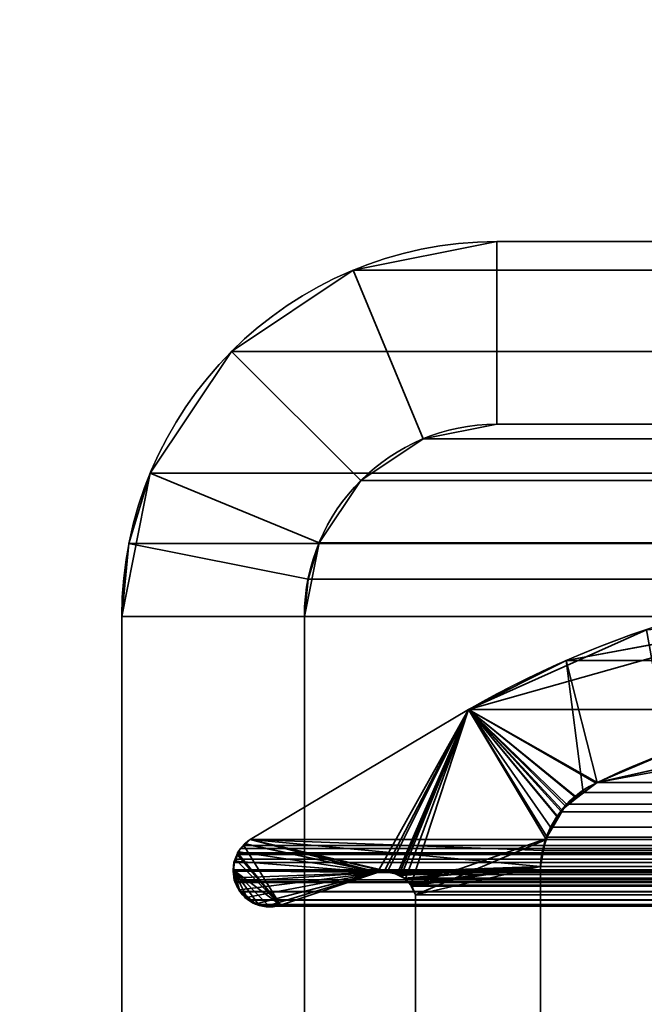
# Model space of a CAD drawing. Header units: millimetres. Extents: x -587 to 3688, y -115 to 120.
# Tile 377 of 656: x 1010.16 to 1015.29, y 10.73 to 18.82. Entities that reach past the tile are written whole.
import ezdxf

# ---------------------------------------------------------------- set-up
doc = ezdxf.new("R2010")
doc.units = ezdxf.units.MM
doc.layers.add('152', color=7, linetype='Continuous', true_color=0xffffff)

# ---------------------------------------------------------------- blocks, each defined once
blk = doc.blocks.new('UG_SURFACE_002')
at = {"layer": '152', "color": 252, "linetype": 'Continuous', "lineweight": 35}
for points in [[(2162.4999, -40, 2198), (2162.4999, 110, 2198), (837.5, 110, 2198), (837.5, -40, 2198)], [(987.5, -40, 2048.0001), (987.5, 110, 2048.0001), (2012.5, 110, 2048.0001), (2012.5, -40, 2048.0001)]]:
    blk.add_3dface(points, dxfattribs=at)
blk = doc.blocks.new('UG_SURFACE_050')
at = {"layer": '152', "color": 252, "linetype": 'Continuous', "lineweight": 35}
for points in [[(1014.08, 17, 2019.4199), (1014.08, 17, -7), (1012.9013, 16.7655, -7), (1012.9013, 16.7655, 2020.5986)], [(1014.08, 17, 2019.4199), (1012.9013, 16.7655, 2020.5986), (1013.4754, 15.3797, 2020.0245), (1014.08, 15.5, 2019.4199)], [(1014.08, 15.5, -7), (1013.4754, 15.3797, -7), (1012.9013, 16.7655, -7), (1014.08, 17, -7)], [(1014.08, 17, 2019.4199), (1022.3198, 17, 2011.1802), (1022.3198, 17, -7), (1014.08, 17, -7)], [(1014.08, 15.5, 2019.4199), (1022.3198, 15.5, 2011.1802), (1022.3198, 17, 2011.1802), (1014.08, 17, 2019.4199)], [(1014.08, 17, -7), (1022.3198, 17, -7), (1022.3198, 15.5, -7), (1014.08, 15.5, -7)], [(1012.9013, 16.7655, 2020.5986), (1012.9013, 16.7655, -7), (1011.9021, 16.0979, -7), (1011.9021, 16.0979, 2021.5979)], [(1012.9013, 16.7655, 2020.5986), (1011.9021, 16.0979, 2021.5979), (1012.9628, 15.0372, 2020.5371), (1013.4754, 15.3797, 2020.0245)], [(1011.9021, 16.0979, -7), (1012.9013, 16.7655, -7), (1013.4754, 15.3797, -7), (1012.9628, 15.0372, -7)], [(1011.9021, 16.0979, 2021.5979), (1011.9021, 16.0979, -7), (1011.2344, 15.0987, -7), (1011.2344, 15.0987, 2022.2654)], [(1012.6203, 14.5246, 2020.8797), (1012.9628, 15.0372, 2020.5371), (1011.9021, 16.0979, 2021.5979), (1011.2344, 15.0987, 2022.2654)], [(1012.9628, 15.0372, -7), (1012.6203, 14.5246, -7), (1011.2344, 15.0987, -7), (1011.9021, 16.0979, -7)], [(1013.4754, 15.3797, 2020.0245), (1013.4754, 15.3797, -7), (1014.08, 15.5, -7), (1014.08, 15.5, 2019.4199)], [(1014.08, 15.5, 2019.4199), (1014.08, 15.5, -7), (1022.3198, 15.5, -7), (1022.3198, 15.5, 2011.1802)], [(1012.9628, 15.0372, 2020.5371), (1012.9628, 15.0372, -7), (1013.4754, 15.3797, -7), (1013.4754, 15.3797, 2020.0245)], [(1011, 13.92, -7), (1011.0592, 14.5209, 2022.4409), (1011.2344, 15.0987, 2022.2654)], [(1011.2344, 15.0987, 2022.2654), (1011.2344, 15.0987, -7), (1011, 13.92, -7)], [(1011, 13.92, -7), (1011.2344, 15.0987, -7), (1012.6203, 14.5246, -7), (1012.5, 13.92, -7)], [(1012.5303, 14.2282, 2020.9696), (1012.6203, 14.5246, 2020.8797), (1011.2344, 15.0987, 2022.2654), (1011.0592, 14.5209, 2022.4409)], [(1012.6203, 14.5246, 2020.8797), (1012.6203, 14.5246, -7), (1012.9628, 15.0372, -7), (1012.9628, 15.0372, 2020.5371)], [(1011, 13.92, -7), (1011, 13.92, 2022.5), (1011.0592, 14.5209, 2022.4409)], [(1012.5, 13.92, 2020.9999), (1012.5303, 14.2282, 2020.9696), (1011.0592, 14.5209, 2022.4409), (1011, 13.92, 2022.5)], [(1012.5, 13.92, -7), (1012.6203, 14.5246, -7), (1012.6203, 14.5246, 2020.8797)], [(1012.6203, 14.5246, 2020.8797), (1012.5303, 14.2282, 2020.9696), (1012.5, 13.92, -7)], [(1012.5303, 14.2282, 2020.9696), (1012.5, 13.92, 2020.9999), (1012.5, 13.92, -7)], [(1011, -46.92, 2022.5), (1011, 13.92, 2022.5), (1011, 13.92, -7), (1011, -46.92, -7)], [(1011, 13.92, 2022.5), (1011, -46.92, 2022.5), (1012.5, -46.92, 2020.9999), (1012.5, 13.92, 2020.9999)], [(1012.5, 13.92, -7), (1012.5, -46.92, -7), (1011, -46.92, -7), (1011, 13.92, -7)], [(1012.5, -46.92, 2020.9999), (1012.5, -46.92, -7), (1012.5, 13.92, -7), (1012.5, 13.92, 2020.9999)]]:
    blk.add_3dface(points, dxfattribs=at)
blk = doc.blocks.new('UG_SURFACE_051')
at = {"layer": '152', "color": 252, "linetype": 'Continuous', "lineweight": 35}
for points in [[(1014.08, 17, 2019.4199), (1014.08, 17, -7), (1012.9013, 16.7655, -7), (1012.9013, 16.7655, 2020.5986)], [(1014.08, 17, 2019.4199), (1012.9013, 16.7655, 2020.5986), (1013.4754, 15.3797, 2020.0245), (1014.08, 15.5, 2019.4199)], [(1014.08, 15.5, -7), (1013.4754, 15.3797, -7), (1012.9013, 16.7655, -7), (1014.08, 17, -7)], [(1014.08, 17, 2019.4199), (1022.3198, 17, 2011.1802), (1022.3198, 17, -7), (1014.08, 17, -7)], [(1014.08, 15.5, 2019.4199), (1022.3198, 15.5, 2011.1802), (1022.3198, 17, 2011.1802), (1014.08, 17, 2019.4199)], [(1014.08, 17, -7), (1022.3198, 17, -7), (1022.3198, 15.5, -7), (1014.08, 15.5, -7)], [(1012.9013, 16.7655, 2020.5986), (1012.9013, 16.7655, -7), (1011.9021, 16.0979, -7), (1011.9021, 16.0979, 2021.5979)], [(1012.9013, 16.7655, 2020.5986), (1011.9021, 16.0979, 2021.5979), (1012.9628, 15.0372, 2020.5371), (1013.4754, 15.3797, 2020.0245)], [(1011.9021, 16.0979, -7), (1012.9013, 16.7655, -7), (1013.4754, 15.3797, -7), (1012.9628, 15.0372, -7)], [(1011.9021, 16.0979, 2021.5979), (1011.9021, 16.0979, -7), (1011.2344, 15.0987, -7), (1011.2344, 15.0987, 2022.2654)], [(1012.6203, 14.5246, 2020.8797), (1012.9628, 15.0372, 2020.5371), (1011.9021, 16.0979, 2021.5979), (1011.2344, 15.0987, 2022.2654)], [(1012.9628, 15.0372, -7), (1012.6203, 14.5246, -7), (1011.2344, 15.0987, -7), (1011.9021, 16.0979, -7)], [(1013.4754, 15.3797, 2020.0245), (1013.4754, 15.3797, -7), (1014.08, 15.5, -7), (1014.08, 15.5, 2019.4199)], [(1014.08, 15.5, 2019.4199), (1014.08, 15.5, -7), (1022.3198, 15.5, -7), (1022.3198, 15.5, 2011.1802)], [(1012.9628, 15.0372, 2020.5371), (1012.9628, 15.0372, -7), (1013.4754, 15.3797, -7), (1013.4754, 15.3797, 2020.0245)], [(1011, 13.92, -7), (1011.0592, 14.5209, 2022.4409), (1011.2344, 15.0987, 2022.2654)], [(1011.2344, 15.0987, 2022.2654), (1011.2344, 15.0987, -7), (1011, 13.92, -7)], [(1011, 13.92, -7), (1011.2344, 15.0987, -7), (1012.6203, 14.5246, -7), (1012.5, 13.92, -7)], [(1012.5303, 14.2282, 2020.9696), (1012.6203, 14.5246, 2020.8797), (1011.2344, 15.0987, 2022.2654), (1011.0592, 14.5209, 2022.4409)], [(1012.6203, 14.5246, 2020.8797), (1012.6203, 14.5246, -7), (1012.9628, 15.0372, -7), (1012.9628, 15.0372, 2020.5371)], [(1011, 13.92, -7), (1011, 13.92, 2022.5), (1011.0592, 14.5209, 2022.4409)], [(1012.5, 13.92, 2020.9999), (1012.5303, 14.2282, 2020.9696), (1011.0592, 14.5209, 2022.4409), (1011, 13.92, 2022.5)], [(1012.5, 13.92, -7), (1012.6203, 14.5246, -7), (1012.6203, 14.5246, 2020.8797)], [(1012.6203, 14.5246, 2020.8797), (1012.5303, 14.2282, 2020.9696), (1012.5, 13.92, -7)], [(1012.5303, 14.2282, 2020.9696), (1012.5, 13.92, 2020.9999), (1012.5, 13.92, -7)], [(1011, -46.92, 2022.5), (1011, 13.92, 2022.5), (1011, 13.92, -7), (1011, -46.92, -7)], [(1011, 13.92, 2022.5), (1011, -46.92, 2022.5), (1012.5, -46.92, 2020.9999), (1012.5, 13.92, 2020.9999)], [(1012.5, 13.92, -7), (1012.5, -46.92, -7), (1011, -46.92, -7), (1011, 13.92, -7)], [(1012.5, -46.92, 2020.9999), (1012.5, -46.92, -7), (1012.5, 13.92, -7), (1012.5, 13.92, 2020.9999)]]:
    blk.add_3dface(points, dxfattribs=at)
blk = doc.blocks.new('UG_SURFACE_054')
at = {"layer": '152', "color": 252, "linetype": 'Continuous', "lineweight": 35}
for points in [[(1985.92, 17, 2019.4199), (1014.08, 17, 2019.4199), (1012.9013, 16.7655, 2020.5986), (1987.0987, 16.7655, 2020.5986)], [(1014.08, 15.5, 2019.4199), (1013.4754, 15.3797, 2020.0245), (1012.9013, 16.7655, 2020.5986), (1014.08, 17, 2019.4199)], [(1014.08, 17, 2019.4199), (1985.92, 17, 2019.4199), (1977.6802, 17, 2011.1802), (1022.3198, 17, 2011.1802)], [(1014.08, 17, 2019.4199), (1022.3198, 17, 2011.1802), (1022.3198, 15.5, 2011.1802), (1014.08, 15.5, 2019.4199)], [(1987.0987, 16.7655, 2020.5986), (1012.9013, 16.7655, 2020.5986), (1011.9021, 16.0979, 2021.5979), (1988.0979, 16.0979, 2021.5979)], [(1013.4754, 15.3797, 2020.0245), (1012.9628, 15.0372, 2020.5371), (1011.9021, 16.0979, 2021.5979), (1012.9013, 16.7655, 2020.5986)], [(1988.0979, 16.0979, 2021.5979), (1011.9021, 16.0979, 2021.5979), (1011.2344, 15.0987, 2022.2654), (1988.7656, 15.0987, 2022.2654)], [(1011.2344, 15.0987, 2022.2654), (1011.9021, 16.0979, 2021.5979), (1012.9628, 15.0372, 2020.5371), (1012.6203, 14.5246, 2020.8797)], [(1986.5246, 15.3797, 2020.0245), (1013.4754, 15.3797, 2020.0245), (1014.08, 15.5, 2019.4199), (1985.92, 15.5, 2019.4199)], [(1014.08, 15.5, 2019.4199), (1022.3198, 15.5, 2011.1802), (1977.6802, 15.5, 2011.1802), (1985.92, 15.5, 2019.4199)], [(1987.0372, 15.0372, 2020.5371), (1012.9628, 15.0372, 2020.5371), (1013.4754, 15.3797, 2020.0245), (1986.5246, 15.3797, 2020.0245)], [(1988.9408, 14.5209, 2022.4409), (1988.7656, 15.0987, 2022.2654), (1011.2344, 15.0987, 2022.2654), (1011.0592, 14.5209, 2022.4409)], [(1011.0592, 14.5209, 2022.4409), (1011.2344, 15.0987, 2022.2654), (1012.6203, 14.5246, 2020.8797), (1012.5303, 14.2282, 2020.9696)], [(1987.3797, 14.5246, 2020.8797), (1012.6203, 14.5246, 2020.8797), (1012.9628, 15.0372, 2020.5371), (1987.0372, 15.0372, 2020.5371)], [(1011.0592, 14.5209, 2022.4409), (1011, 13.92, 2022.5), (1989, 13.92, 2022.5)], [(1011, 13.92, 2022.5), (1011.0592, 14.5209, 2022.4409), (1012.5303, 14.2282, 2020.9696), (1012.5, 13.92, 2020.9999)], [(1011.0592, 14.5209, 2022.4409), (1989, 13.92, 2022.5), (1988.9408, 14.5209, 2022.4409)], [(1012.5303, 14.2282, 2020.9696), (1012.6203, 14.5246, 2020.8797), (1987.3797, 14.5246, 2020.8797), (1987.4697, 14.2282, 2020.9696)], [(1987.4697, 14.2282, 2020.9696), (1012.5, 13.92, 2020.9999), (1012.5303, 14.2282, 2020.9696)], [(1987.4697, 14.2282, 2020.9696), (1987.5, 13.92, 2020.9999), (1012.5, 13.92, 2020.9999)], [(1011, -46.92, 2022.5), (1989, -46.92, 2022.5), (1989, 13.92, 2022.5), (1011, 13.92, 2022.5)], [(1012.5, 13.92, 2020.9999), (1012.5, -46.92, 2020.9999), (1011, -46.92, 2022.5), (1011, 13.92, 2022.5)], [(1012.5, -46.92, 2020.9999), (1012.5, 13.92, 2020.9999), (1987.5, 13.92, 2020.9999), (1987.5, -46.92, 2020.9999)]]:
    blk.add_3dface(points, dxfattribs=at)
blk = doc.blocks.new('UG_SURFACE_056')
at = {"layer": '152', "color": 7, "linetype": 'Continuous', "lineweight": 35}
for points in [[(1013.8481, 13.1555, -7), (1013.8481, 13.1555, 2019.6519), (1016.4779, 13.897, 2017.0221)], [(1016.4779, 13.897, 2017.0221), (1015.3087, 13.8116, -7), (1013.8481, 13.1555, -7)], [(1016.4779, 13.897, 2017.0221), (1013.8481, 13.1555, 2019.6519), (1014.905, 12.5565, 2018.595), (1017.2384, 12.9862, 2016.2616)], [(1013.8481, 13.1555, -7), (1015.3087, 13.8116, -7), (1015.4905, 12.8066, -7), (1014.905, 12.5565, -7)], [(1013.1004, 11.8171, 2020.3996), (1013.8481, 13.1555, 2019.6519), (1012.0555, 12.0875, 2021.4446), (1012.0168, 12.0506, 2021.4832)], [(1012.0555, 12.0875, 2021.4446), (1013.8481, 13.1555, 2019.6519), (1013.8481, 13.1555, -7), (1012.0555, 12.0875, -7)], [(1014.5861, 12.2703, -7), (1014.4794, 12.0884, -7), (1012.0555, 12.0875, -7), (1013.8481, 13.1555, -7)], [(1013.1004, 11.8171, 2020.3996), (1013.1561, 11.826, 2020.344), (1013.8481, 13.1555, 2019.6519)], [(1013.8481, 13.1555, 2019.6519), (1013.1561, 11.826, 2020.344), (1013.1809, 11.8207, 2020.3192)], [(1013.8481, 13.1555, 2019.6519), (1013.1809, 11.8207, 2020.3192), (1013.2604, 11.8037, 2020.2396)], [(1013.2604, 11.8037, 2020.2396), (1013.2774, 11.8, 2020.2227), (1013.8481, 13.1555, 2019.6519)], [(1013.8481, 13.1555, 2019.6519), (1013.2774, 11.8, 2020.2227), (1013.2958, 11.7898, 2020.2043)], [(1013.8481, 13.1555, 2019.6519), (1013.2958, 11.7898, 2020.2043), (1013.3264, 11.7604, 2020.1735)], [(1013.3264, 11.7604, 2020.1735), (1013.3741, 11.7145, 2020.1259), (1013.8481, 13.1555, 2019.6519)], [(1014.4815, 12.0946, 2019.0184), (1013.8481, 13.1555, 2019.6519), (1013.3741, 11.7145, 2020.1259), (1013.3773, 11.7075, 2020.1228)], [(1013.8481, 13.1555, -7), (1014.905, 12.5565, -7), (1014.7371, 12.4344, -7)], [(1013.8481, 13.1555, -7), (1014.6414, 12.3646, -7), (1014.5861, 12.2703, -7)], [(1014.7371, 12.4344, -7), (1014.6414, 12.3646, -7), (1013.8481, 13.1555, -7)], [(1013.8481, 13.1555, 2019.6519), (1014.8951, 12.552, 2018.605), (1014.905, 12.5565, 2018.595)], [(1013.8481, 13.1555, 2019.6519), (1014.614, 12.3326, 2018.8861), (1014.7356, 12.4275, 2018.7645)], [(1014.7356, 12.4275, 2018.7645), (1014.8951, 12.552, 2018.605), (1013.8481, 13.1555, 2019.6519)], [(1013.8481, 13.1555, 2019.6519), (1014.4815, 12.0946, 2019.0184), (1014.5797, 12.2708, 2018.9204)], [(1014.5797, 12.2708, 2018.9204), (1014.614, 12.3326, 2018.8861), (1013.8481, 13.1555, 2019.6519)], [(1017.2384, 12.9862, 2016.2616), (1014.905, 12.5565, 2018.595), (1015.4905, 12.8066, -7)], [(1014.905, 12.5565, 2018.595), (1014.905, 12.5565, -7), (1015.4905, 12.8066, -7)], [(1014.8951, 12.552, 2018.605), (1014.7356, 12.4275, 2018.7645), (1014.7371, 12.4344, -7)], [(1014.7371, 12.4344, -7), (1014.905, 12.5565, -7), (1014.905, 12.5565, 2018.595)], [(1014.905, 12.5565, 2018.595), (1014.8951, 12.552, 2018.605), (1014.7371, 12.4344, -7)], [(1014.7356, 12.4275, 2018.7645), (1014.614, 12.3326, 2018.8861), (1014.6414, 12.3646, -7)], [(1014.6414, 12.3646, -7), (1014.7371, 12.4344, -7), (1014.7356, 12.4275, 2018.7645)], [(1014.614, 12.3326, 2018.8861), (1014.5797, 12.2708, 2018.9204), (1014.5861, 12.2703, -7)], [(1014.5861, 12.2703, -7), (1014.6414, 12.3646, -7), (1014.614, 12.3326, 2018.8861)], [(1014.479, 12.086, -7), (1014.4794, 12.0884, -7), (1014.5797, 12.2708, 2018.9204)], [(1014.5797, 12.2708, 2018.9204), (1014.4815, 12.0946, 2019.0184), (1014.479, 12.086, -7)], [(1014.4794, 12.0884, -7), (1014.5861, 12.2703, -7), (1014.5797, 12.2708, 2018.9204)], [(1011.9607, 11.9883, -7), (1011.9668, 12.0027, -7), (1012.0183, 12.052, -7), (1013.1004, 11.8171, -7)], [(1012.0168, 12.0506, 2021.4832), (1012.0183, 12.052, -7), (1011.9668, 12.0027, -7)], [(1012.0183, 12.052, -7), (1012.0168, 12.0506, 2021.4832), (1012.0555, 12.0875, 2021.4446)], [(1012.0555, 12.0875, 2021.4446), (1012.0555, 12.0875, -7), (1012.0183, 12.052, -7)], [(1012.0183, 12.052, -7), (1012.0555, 12.0875, -7), (1013.1004, 11.8171, -7)], [(1014.4794, 12.0884, -7), (1014.479, 12.086, -7), (1014.4385, 11.8663, -7), (1012.0555, 12.0875, -7)], [(1012.0555, 12.0875, -7), (1013.2041, 11.8235, -7), (1013.1816, 11.8221, -7)], [(1012.0555, 12.0875, -7), (1014.4385, 11.8663, -7), (1013.2041, 11.8235, -7)], [(1013.1816, 11.8221, -7), (1013.1004, 11.8171, -7), (1012.0555, 12.0875, -7)], [(1013.3773, 11.7075, 2020.1228), (1013.4112, 11.6334, 2020.0887), (1014.4799, 12.0856, 2019.0201), (1014.4815, 12.0946, 2019.0184)], [(1014.4385, 11.8663, 2019.0616), (1014.4799, 12.0856, 2019.0201), (1013.4112, 11.6334, 2020.0887)], [(1014.4385, 11.8663, -7), (1014.479, 12.086, -7), (1014.4799, 12.0856, 2019.0201)], [(1014.4799, 12.0856, 2019.0201), (1014.4385, 11.8663, 2019.0616), (1014.4385, 11.8663, -7)], [(1014.4815, 12.0946, 2019.0184), (1014.4799, 12.0856, 2019.0201), (1014.479, 12.086, -7)], [(1011.928, 11.9101, -7), (1011.9251, 11.9111, 2021.575), (1011.9601, 11.9877, 2021.5399)], [(1013.1004, 11.8171, 2020.3996), (1011.9601, 11.9877, 2021.5399), (1011.9251, 11.9111, 2021.575)], [(1011.9601, 11.9877, 2021.5399), (1011.9607, 11.9883, -7), (1011.928, 11.9101, -7)], [(1013.1004, 11.8171, -7), (1011.928, 11.9101, -7), (1011.9607, 11.9883, -7)], [(1013.1004, 11.8171, 2020.3996), (1012.0168, 12.0506, 2021.4832), (1011.9674, 12.0036, 2021.5325), (1011.9601, 11.9877, 2021.5399)], [(1011.9607, 11.9883, -7), (1011.9601, 11.9877, 2021.5399), (1011.9674, 12.0036, 2021.5325)], [(1011.9674, 12.0036, 2021.5325), (1011.9668, 12.0027, -7), (1011.9607, 11.9883, -7)], [(1011.9668, 12.0027, -7), (1011.9674, 12.0036, 2021.5325), (1012.0168, 12.0506, 2021.4832)], [(1011.9251, 11.9111, 2021.575), (1011.9241, 11.9091, 2021.5757), (1011.9152, 11.8302, 2021.5847), (1013.1004, 11.8171, 2020.3996)], [(1011.9203, 11.8303, -7), (1011.9152, 11.8302, 2021.5847), (1011.9241, 11.9091, 2021.5757)], [(1011.9202, 11.8916, -7), (1011.9241, 11.9091, 2021.5757), (1011.9251, 11.9111, 2021.575)], [(1011.9251, 11.9111, 2021.575), (1011.928, 11.9101, -7), (1011.9202, 11.8916, -7)], [(1013.1004, 11.8171, -7), (1011.9203, 11.8303, -7), (1011.9202, 11.8916, -7), (1011.928, 11.9101, -7)], [(1011.9241, 11.9091, 2021.5757), (1011.9202, 11.8916, -7), (1011.9203, 11.8303, -7)], [(1011.9281, 11.7445, 2021.5719), (1011.9146, 11.8249, 2021.5855), (1011.9203, 11.8303, -7)], [(1011.9146, 11.8249, 2021.5855), (1011.9152, 11.8302, 2021.5847), (1011.9203, 11.8303, -7)], [(1013.1004, 11.8171, 2020.3996), (1011.9152, 11.8302, 2021.5847), (1011.9146, 11.8249, 2021.5855), (1011.9281, 11.7445, 2021.5719)], [(1011.9203, 11.8303, -7), (1011.9205, 11.7742, -7), (1011.9281, 11.7445, 2021.5719)], [(1011.9205, 11.7742, -7), (1011.9203, 11.8303, -7), (1013.1004, 11.8171, -7)], [(1013.1004, 11.8171, -7), (1011.9672, 11.675, -7), (1011.9281, 11.7445, -7), (1011.9205, 11.7742, -7)], [(1011.9281, 11.7445, 2021.5719), (1011.9636, 11.6737, 2021.5364), (1013.1004, 11.8171, 2020.3996)], [(1013.1004, 11.8171, 2020.3996), (1011.9636, 11.6737, 2021.5364), (1012.1031, 11.5573, 2021.3969), (1012.2006, 11.5442, 2021.2994)], [(1012.0215, 11.6109, -7), (1011.9888, 11.6366, -7), (1011.9672, 11.675, -7), (1013.1004, 11.8171, -7)], [(1012.1043, 11.5606, -7), (1012.0749, 11.5689, -7), (1012.0215, 11.6109, -7), (1013.1004, 11.8171, -7)], [(1012.1043, 11.5606, -7), (1013.1004, 11.8171, -7), (1012.3029, 11.5484, -7), (1012.1998, 11.5363, -7)], [(1012.2006, 11.5442, 2021.2994), (1012.2522, 11.5372, 2021.2479), (1012.3029, 11.5484, 2021.1971), (1013.1004, 11.8171, 2020.3996)], [(1013.1004, 11.8171, 2020.3996), (1012.3029, 11.5484, 2021.1971), (1012.3029, 11.5484, -7), (1013.1004, 11.8171, -7)], [(1013.1809, 11.8207, 2020.3192), (1013.1561, 11.826, 2020.344), (1013.1004, 11.8171, -7)], [(1013.1561, 11.826, 2020.344), (1013.1004, 11.8171, 2020.3996), (1013.1004, 11.8171, -7)], [(1013.1004, 11.8171, -7), (1013.1816, 11.8221, -7), (1013.1809, 11.8207, 2020.3192)], [(1013.1809, 11.8207, 2020.3192), (1013.1816, 11.8221, -7), (1013.2041, 11.8235, -7)], [(1013.2604, 11.8037, 2020.2396), (1013.1809, 11.8207, 2020.3192), (1013.2041, 11.8235, -7)], [(1013.2594, 11.8038, -7), (1013.2041, 11.8235, -7), (1014.4385, 11.8663, -7)], [(1013.2041, 11.8235, -7), (1013.2594, 11.8038, -7), (1013.2604, 11.8037, 2020.2396)], [(1014.4385, 11.8663, -7), (1013.2912, 11.7925, -7), (1013.2594, 11.8038, -7)], [(1013.3255, 11.7618, -7), (1013.2912, 11.7925, -7), (1014.4385, 11.8663, -7)], [(1014.4385, 11.8663, -7), (1013.3674, 11.724, -7), (1013.3255, 11.7618, -7)], [(1013.3756, 11.7071, -7), (1013.3674, 11.724, -7), (1014.4385, 11.8663, -7)], [(1014.4385, 11.8663, -7), (1013.4112, 11.6334, -7), (1013.3756, 11.7071, -7)], [(1014.4385, 11.8663, -7), (1014.4385, 6.7187, -7), (1013.4112, 7.3541, -7), (1013.4112, 11.6334, -7)], [(1014.4385, 6.7187, 2019.0616), (1014.4385, 11.8663, 2019.0616), (1013.4112, 11.6334, 2020.0887), (1013.4112, 7.3541, 2020.0887)], [(1014.4385, 6.7187, -7), (1014.4385, 11.8663, -7), (1014.4385, 11.8663, 2019.0616), (1014.4385, 6.7187, 2019.0616)], [(1011.9205, 11.7742, -7), (1011.9281, 11.7445, -7), (1011.9281, 11.7445, 2021.5719)], [(1011.9281, 11.7445, -7), (1011.9672, 11.675, -7), (1011.9636, 11.6737, 2021.5364)], [(1011.9636, 11.6737, 2021.5364), (1011.9281, 11.7445, 2021.5719), (1011.9281, 11.7445, -7)], [(1013.2958, 11.7898, 2020.2043), (1013.2594, 11.8038, -7), (1013.2912, 11.7925, -7)], [(1013.2958, 11.7898, 2020.2043), (1013.2774, 11.8, 2020.2227), (1013.2594, 11.8038, -7)], [(1013.2774, 11.8, 2020.2227), (1013.2604, 11.8037, 2020.2396), (1013.2594, 11.8038, -7)], [(1013.2912, 11.7925, -7), (1013.3255, 11.7618, -7), (1013.3264, 11.7604, 2020.1735)], [(1013.3264, 11.7604, 2020.1735), (1013.2958, 11.7898, 2020.2043), (1013.2912, 11.7925, -7)], [(1013.3741, 11.7145, 2020.1259), (1013.3255, 11.7618, -7), (1013.3674, 11.724, -7)], [(1013.3741, 11.7145, 2020.1259), (1013.3264, 11.7604, 2020.1735), (1013.3255, 11.7618, -7)], [(1011.9712, 11.6585, 2021.5287), (1011.9636, 11.6737, 2021.5364), (1011.9672, 11.675, -7)], [(1012.1031, 11.5573, 2021.3969), (1011.9636, 11.6737, 2021.5364), (1011.9712, 11.6585, 2021.5287), (1012.0215, 11.6138, 2021.4784)], [(1011.9672, 11.675, -7), (1011.9888, 11.6366, -7), (1011.9712, 11.6585, 2021.5287)], [(1012.0215, 11.6138, 2021.4784), (1011.9712, 11.6585, 2021.5287), (1011.9888, 11.6366, -7)], [(1013.3674, 11.724, -7), (1013.3756, 11.7071, -7), (1013.3773, 11.7075, 2020.1228)], [(1013.3773, 11.7075, 2020.1228), (1013.3741, 11.7145, 2020.1259), (1013.3674, 11.724, -7)], [(1013.4112, 11.6334, 2020.0887), (1013.3773, 11.7075, 2020.1228), (1013.3756, 11.7071, -7)], [(1013.3756, 11.7071, -7), (1013.4112, 11.6334, -7), (1013.4112, 11.6334, 2020.0887)], [(1011.9888, 11.6366, -7), (1012.0215, 11.6109, -7), (1012.0215, 11.6138, 2021.4784)], [(1012.0674, 11.573, 2021.4326), (1012.0215, 11.6138, 2021.4784), (1012.0215, 11.6109, -7)], [(1012.0215, 11.6138, 2021.4784), (1012.0674, 11.573, 2021.4326), (1012.0983, 11.558, 2021.4016), (1012.1031, 11.5573, 2021.3969)], [(1012.0215, 11.6109, -7), (1012.0749, 11.5689, -7), (1012.0674, 11.573, 2021.4326)], [(1012.0983, 11.558, 2021.4016), (1012.0674, 11.573, 2021.4326), (1012.0749, 11.5689, -7)], [(1012.0749, 11.5689, -7), (1012.1043, 11.5606, -7), (1012.1031, 11.5573, 2021.3969)], [(1012.1031, 11.5573, 2021.3969), (1012.0983, 11.558, 2021.4016), (1012.0749, 11.5689, -7)], [(1013.4112, 7.3541, 2020.0887), (1013.4112, 11.6334, 2020.0887), (1013.4112, 11.6334, -7), (1013.4112, 7.3541, -7)], [(1012.2006, 11.5442, 2021.2994), (1012.1031, 11.5573, 2021.3969), (1012.1043, 11.5606, -7)], [(1012.1043, 11.5606, -7), (1012.1928, 11.5355, -7), (1012.2006, 11.5442, 2021.2994)], [(1012.1998, 11.5363, -7), (1012.1928, 11.5355, -7), (1012.1043, 11.5606, -7)], [(1012.1928, 11.5355, -7), (1012.1998, 11.5363, -7), (1012.2006, 11.5442, 2021.2994)], [(1012.1998, 11.5363, -7), (1012.3029, 11.5484, -7), (1012.3029, 11.5484, 2021.1971)], [(1012.3029, 11.5484, 2021.1971), (1012.2522, 11.5372, 2021.2479), (1012.1998, 11.5363, -7)], [(1012.2522, 11.5372, 2021.2479), (1012.2006, 11.5442, 2021.2994), (1012.1998, 11.5363, -7)]]:
    blk.add_3dface(points, dxfattribs=at)
blk = doc.blocks.new('UG_SURFACE_057')
at = {"layer": '152', "color": 7, "linetype": 'Continuous', "lineweight": 35}
for points in [[(1017.064, 13.0446, 2016.4361), (1014.905, 12.5565, 2018.595), (1014.65, 13.5578, 2018.8501), (1016.3044, 13.8669, 2017.1957)], [(1985.35, 13.5578, 2018.8501), (1983.6956, 13.8669, 2017.1957), (1016.3044, 13.8669, 2017.1957), (1014.65, 13.5578, 2018.8501)], [(1014.7902, 12.4748, 2018.7099), (1014.653, 12.3772, 2018.847), (1013.8481, 13.1555, 2019.6519), (1014.65, 13.5578, 2018.8501)], [(1013.8481, 13.1555, 2019.6519), (1986.1519, 13.1555, 2019.6519), (1985.35, 13.5578, 2018.8501)], [(1014.65, 13.5578, 2018.8501), (1013.8481, 13.1555, 2019.6519), (1985.35, 13.5578, 2018.8501)], [(1014.65, 13.5578, 2018.8501), (1014.905, 12.5565, 2018.595), (1014.7902, 12.4748, 2018.7099)], [(1014.4928, 12.1065, 2019.0072), (1014.4547, 11.9977, 2019.0454), (1012.0555, 12.0875, 2021.4446), (1013.8481, 13.1555, 2019.6519)], [(1987.9445, 12.0875, 2021.4446), (1986.1519, 13.1555, 2019.6519), (1013.8481, 13.1555, 2019.6519), (1012.0555, 12.0875, 2021.4446)], [(1013.8481, 13.1555, 2019.6519), (1014.522, 12.19, 2018.9781), (1014.4928, 12.1065, 2019.0072)], [(1013.8481, 13.1555, 2019.6519), (1014.653, 12.3772, 2018.847), (1014.6101, 12.3159, 2018.8899)], [(1014.6101, 12.3159, 2018.8899), (1014.522, 12.19, 2018.9781), (1013.8481, 13.1555, 2019.6519)], [(1985.095, 12.5565, 2018.595), (1014.905, 12.5565, 2018.595), (1017.064, 13.0446, 2016.4361)], [(1014.7902, 12.4748, 2018.7099), (1014.905, 12.5565, 2018.595), (1985.095, 12.5565, 2018.595)], [(1985.095, 12.5565, 2018.595), (1985.2128, 12.484, 2018.7128), (1014.7902, 12.4748, 2018.7099)], [(1014.653, 12.3772, 2018.847), (1014.7902, 12.4748, 2018.7099), (1985.2128, 12.484, 2018.7128)], [(1985.2128, 12.484, 2018.7128), (1985.2703, 12.4486, 2018.7702), (1014.653, 12.3772, 2018.847)], [(1985.2703, 12.4486, 2018.7702), (1014.6101, 12.3159, 2018.8899), (1014.653, 12.3772, 2018.847)], [(1985.2703, 12.4486, 2018.7702), (1985.3896, 12.3134, 2018.8897), (1014.6101, 12.3159, 2018.8899)], [(1014.522, 12.19, 2018.9781), (1014.6101, 12.3159, 2018.8899), (1985.3896, 12.3134, 2018.8897)], [(1985.3896, 12.3134, 2018.8897), (1985.442, 12.2541, 2018.9421), (1014.522, 12.19, 2018.9781)], [(1985.442, 12.2541, 2018.9421), (1014.4928, 12.1065, 2019.0072), (1014.522, 12.19, 2018.9781)], [(1985.442, 12.2541, 2018.9421), (1985.5098, 12.1077, 2019.0098), (1014.4928, 12.1065, 2019.0072)], [(1012.0012, 12.0382, 2021.4989), (1012.0555, 12.0875, 2021.4446), (1013.1004, 11.8171, 2020.3996), (1012.3029, 11.5484, 2021.1971)], [(1012.0555, 12.0875, 2021.4446), (1012.0012, 12.0382, 2021.4989), (1987.998, 12.0364, 2021.498)], [(1012.0555, 12.0875, 2021.4446), (1013.1871, 11.8202, 2020.313), (1013.1145, 11.8176, 2020.3855)], [(1012.0555, 12.0875, 2021.4446), (1014.4385, 11.8663, 2019.0616), (1013.2166, 11.8212, 2020.2832), (1013.1871, 11.8202, 2020.313)], [(1013.1145, 11.8176, 2020.3855), (1013.1004, 11.8171, 2020.3996), (1012.0555, 12.0875, 2021.4446)], [(1014.4547, 11.9977, 2019.0454), (1014.4385, 11.8663, 2019.0616), (1012.0555, 12.0875, 2021.4446)], [(1987.998, 12.0364, 2021.498), (1987.9445, 12.0875, 2021.4446), (1012.0555, 12.0875, 2021.4446)], [(1014.4547, 11.9977, 2019.0454), (1014.4928, 12.1065, 2019.0072), (1985.5098, 12.1077, 2019.0098)], [(1985.5098, 12.1077, 2019.0098), (1985.5249, 12.0751, 2019.0248), (1014.4547, 11.9977, 2019.0454)], [(1985.5249, 12.0751, 2019.0248), (1985.5615, 11.8663, 2019.0616), (1014.4547, 11.9977, 2019.0454)], [(1012.3029, 11.5484, 2021.1971), (1011.9473, 11.9664, 2021.5528), (1011.9516, 11.9779, 2021.5485)], [(1011.9516, 11.9779, 2021.5485), (1011.9473, 11.9664, 2021.5528), (1988.052, 11.9652, 2021.5521)], [(1011.9516, 11.9779, 2021.5485), (1011.976, 12.0155, 2021.524), (1012.0012, 12.0382, 2021.4989), (1012.3029, 11.5484, 2021.1971)], [(1988.052, 11.9652, 2021.5521), (1011.976, 12.0155, 2021.524), (1011.9516, 11.9779, 2021.5485)], [(1012.0012, 12.0382, 2021.4989), (1011.976, 12.0155, 2021.524), (1988.0328, 12.0032, 2021.5328)], [(1011.976, 12.0155, 2021.524), (1988.052, 11.9652, 2021.5521), (1988.0328, 12.0032, 2021.5328)], [(1988.0328, 12.0032, 2021.5328), (1987.998, 12.0364, 2021.498), (1012.0012, 12.0382, 2021.4989)], [(1985.5615, 11.8663, 2019.0616), (1014.4385, 11.8663, 2019.0616), (1014.4547, 11.9977, 2019.0454)], [(1011.9156, 11.8382, 2021.5845), (1011.9216, 11.8984, 2021.5783), (1011.9319, 11.9258, 2021.5681), (1012.3029, 11.5484, 2021.1971)], [(1011.9216, 11.8984, 2021.5783), (1011.9156, 11.8382, 2021.5845), (1988.0853, 11.846, 2021.5852)], [(1011.9319, 11.9258, 2021.5681), (1011.9216, 11.8984, 2021.5783), (1988.0853, 11.846, 2021.5852)], [(1011.9319, 11.9258, 2021.5681), (1011.9473, 11.9664, 2021.5528), (1012.3029, 11.5484, 2021.1971)], [(1988.052, 11.9652, 2021.5521), (1011.9473, 11.9664, 2021.5528), (1011.9319, 11.9258, 2021.5681)], [(1011.9319, 11.9258, 2021.5681), (1988.0691, 11.9316, 2021.569), (1988.052, 11.9652, 2021.5521)], [(1011.9319, 11.9258, 2021.5681), (1988.0698, 11.9274, 2021.5697), (1988.0691, 11.9316, 2021.569)], [(1988.0853, 11.846, 2021.5852), (1988.0698, 11.9274, 2021.5697), (1011.9319, 11.9258, 2021.5681)], [(1988.085, 11.8384, 2021.585), (1011.9156, 11.8382, 2021.5845), (1011.9146, 11.8282, 2021.5855)], [(1011.9146, 11.8282, 2021.5855), (1011.9241, 11.7582, 2021.5759), (1988.085, 11.8384, 2021.585)], [(1011.9241, 11.7582, 2021.5759), (1011.9146, 11.8282, 2021.5855), (1011.9156, 11.8382, 2021.5845), (1011.9323, 11.736, 2021.5678)], [(1011.9156, 11.8382, 2021.5845), (1988.085, 11.8384, 2021.585), (1988.0853, 11.846, 2021.5852)], [(1011.9156, 11.8382, 2021.5845), (1011.9725, 11.6582, 2021.5275), (1011.9687, 11.662, 2021.5313), (1011.9323, 11.736, 2021.5678)], [(1011.9156, 11.8382, 2021.5845), (1012.0391, 11.5917, 2021.461), (1011.9725, 11.6582, 2021.5275)], [(1011.9156, 11.8382, 2021.5845), (1012.1219, 11.5553, 2021.378), (1012.0411, 11.5896, 2021.4589), (1012.0391, 11.5917, 2021.461)], [(1011.9156, 11.8382, 2021.5845), (1012.2087, 11.5429, 2021.2913), (1012.158, 11.54, 2021.342), (1012.1219, 11.5553, 2021.378)], [(1011.9156, 11.8382, 2021.5845), (1012.3029, 11.5484, 2021.1971), (1012.2087, 11.5429, 2021.2913)], [(1988.0844, 11.8085, 2021.5845), (1988.085, 11.8384, 2021.585), (1011.9241, 11.7582, 2021.5759)], [(1986.8996, 11.8171, 2020.3996), (1987.6971, 11.5484, 2021.1971), (1012.3029, 11.5484, 2021.1971), (1013.1004, 11.8171, 2020.3996)], [(1986.8996, 11.8171, 2020.3996), (1013.1004, 11.8171, 2020.3996), (1013.1145, 11.8176, 2020.3855)], [(1986.8232, 11.8261, 2020.3233), (1013.1145, 11.8176, 2020.3855), (1013.1871, 11.8202, 2020.313)], [(1986.8232, 11.8261, 2020.3233), (1986.8855, 11.8187, 2020.3855), (1013.1145, 11.8176, 2020.3855)], [(1013.1145, 11.8176, 2020.3855), (1986.8855, 11.8187, 2020.3855), (1986.8996, 11.8171, 2020.3996)], [(1013.1871, 11.8202, 2020.313), (1986.8134, 11.8229, 2020.3135), (1986.8232, 11.8261, 2020.3233)], [(1986.8134, 11.8229, 2020.3135), (1013.1871, 11.8202, 2020.313), (1013.2166, 11.8212, 2020.2832)], [(1013.2601, 11.8, 2020.2398), (1013.2166, 11.8212, 2020.2832), (1014.4385, 11.8663, 2019.0616)], [(1013.2166, 11.8212, 2020.2832), (1986.7394, 11.7993, 2020.2394), (1986.8134, 11.8229, 2020.3135)], [(1013.2166, 11.8212, 2020.2832), (1013.2601, 11.8, 2020.2398), (1986.7394, 11.7993, 2020.2394)], [(1013.3184, 11.7716, 2020.1817), (1013.2601, 11.8, 2020.2398), (1014.4385, 11.8663, 2019.0616)], [(1014.4385, 11.8663, 2019.0616), (1013.3264, 11.7677, 2020.1735), (1013.3184, 11.7716, 2020.1817)], [(1013.3731, 11.7134, 2020.1268), (1013.3264, 11.7677, 2020.1735), (1014.4385, 11.8663, 2019.0616)], [(1014.4385, 11.8663, 2019.0616), (1013.3799, 11.7055, 2020.1201), (1013.3731, 11.7134, 2020.1268)], [(1014.4385, 11.8663, 2019.0616), (1013.4112, 11.6334, 2020.0887), (1013.3799, 11.7055, 2020.1201)], [(1013.4112, 7.3541, 2020.0887), (1013.4112, 11.6334, 2020.0887), (1014.4385, 11.8663, 2019.0616), (1014.4385, 6.7187, 2019.0616)], [(1014.4385, 6.7187, 2019.0616), (1014.4385, 11.8663, 2019.0616), (1985.5615, 11.8663, 2019.0616), (1985.5615, 6.7187, 2019.0616)], [(1988.0844, 11.8085, 2021.5845), (1011.9241, 11.7582, 2021.5759), (1011.9281, 11.7445, 2021.5719)], [(1011.9323, 11.736, 2021.5678), (1011.9281, 11.7445, 2021.5719), (1011.9241, 11.7582, 2021.5759)], [(1011.9281, 11.7445, 2021.5719), (1988.0719, 11.7445, 2021.5719), (1988.0844, 11.8085, 2021.5845)], [(1011.9323, 11.736, 2021.5678), (1988.0677, 11.736, 2021.5678), (1988.0719, 11.7445, 2021.5719), (1011.9281, 11.7445, 2021.5719)], [(1988.0313, 11.662, 2021.5313), (1011.9323, 11.736, 2021.5678), (1011.9687, 11.662, 2021.5313)], [(1988.0313, 11.662, 2021.5313), (1988.0677, 11.736, 2021.5678), (1011.9323, 11.736, 2021.5678)], [(1986.6985, 11.7862, 2020.1986), (1013.2601, 11.8, 2020.2398), (1013.3184, 11.7716, 2020.1817)], [(1986.6985, 11.7862, 2020.1986), (1986.7394, 11.7993, 2020.2394), (1013.2601, 11.8, 2020.2398)], [(1013.3184, 11.7716, 2020.1817), (1986.6828, 11.7701, 2020.1828), (1986.6985, 11.7862, 2020.1986)], [(1986.6828, 11.7701, 2020.1828), (1013.3184, 11.7716, 2020.1817), (1013.3264, 11.7677, 2020.1735)], [(1013.3264, 11.7677, 2020.1735), (1986.627, 11.7128, 2020.1271), (1986.6828, 11.7701, 2020.1828)], [(1013.3264, 11.7677, 2020.1735), (1013.3731, 11.7134, 2020.1268), (1986.627, 11.7128, 2020.1271)], [(1011.9687, 11.662, 2021.5313), (1011.9725, 11.6582, 2021.5275), (1988.0275, 11.6582, 2021.5275), (1988.0313, 11.662, 2021.5313)], [(1988.0275, 11.6582, 2021.5275), (1011.9725, 11.6582, 2021.5275), (1012.0391, 11.5917, 2021.461)], [(1012.0391, 11.5917, 2021.461), (1987.9611, 11.5914, 2021.461), (1988.0275, 11.6582, 2021.5275)], [(1986.6204, 11.7061, 2020.1204), (1013.3731, 11.7134, 2020.1268), (1013.3799, 11.7055, 2020.1201)], [(1986.6204, 11.7061, 2020.1204), (1986.627, 11.7128, 2020.1271), (1013.3731, 11.7134, 2020.1268)], [(1013.3799, 11.7055, 2020.1201), (1986.5888, 11.6334, 2020.0887), (1986.6204, 11.7061, 2020.1204)], [(1013.3799, 11.7055, 2020.1201), (1013.4112, 11.6334, 2020.0887), (1986.5888, 11.6334, 2020.0887)], [(1987.9601, 11.5905, 2021.4601), (1012.0391, 11.5917, 2021.461), (1012.0411, 11.5896, 2021.4589)], [(1987.9601, 11.5905, 2021.4601), (1987.9611, 11.5914, 2021.461), (1012.0391, 11.5917, 2021.461)], [(1987.9601, 11.5905, 2021.4601), (1012.0411, 11.5896, 2021.4589), (1012.1219, 11.5553, 2021.378)], [(1012.1219, 11.5553, 2021.378), (1987.8782, 11.5548, 2021.378), (1987.9601, 11.5905, 2021.4601)], [(1986.5888, 7.3541, 2020.0887), (1986.5888, 11.6334, 2020.0887), (1013.4112, 11.6334, 2020.0887), (1013.4112, 7.3541, 2020.0887)], [(1987.8782, 11.5548, 2021.378), (1012.1219, 11.5553, 2021.378), (1012.158, 11.54, 2021.342)], [(1987.8458, 11.5407, 2021.3459), (1987.8782, 11.5548, 2021.378), (1012.158, 11.54, 2021.342)], [(1012.158, 11.54, 2021.342), (1012.2087, 11.5429, 2021.2913), (1987.7913, 11.5435, 2021.2913)], [(1987.7913, 11.5435, 2021.2913), (1987.8458, 11.5407, 2021.3459), (1012.158, 11.54, 2021.342)], [(1012.2087, 11.5429, 2021.2913), (1012.3029, 11.5484, 2021.1971), (1987.6971, 11.5484, 2021.1971)], [(1987.6971, 11.5484, 2021.1971), (1987.7913, 11.5435, 2021.2913), (1012.2087, 11.5429, 2021.2913)]]:
    blk.add_3dface(points, dxfattribs=at)

msp = doc.modelspace()

# ---------------------------------------------------------------- linework, layer by layer
at = {"layer": '152', "color": 252, "linetype": 'Continuous', "lineweight": -3, "true_color": 0x939598}
for p, q in [((1014.08, 17, 2019.42), (1022.3198, 17, 2011.1802)), ((1014.08, 17, 2019.42), (1014.08, 17, -7)), ((1014.08, 17, 2019.42), (1014.08, 17, -7)), ((1014.08, 17, 2019.42), (1022.3198, 17, 2011.1802)), ((1022.3198, 17, -7), (1014.08, 17, -7)), ((1014.08, 17, 2019.42), (1022.3198, 17, 2011.1802)), ((1022.3198, 17, -7), (1014.08, 17, -7)), ((1985.92, 17, 2019.42), (1014.08, 17, 2019.42)), ((1022.3198, 15.5, -7), (1014.08, 15.5, -7)), ((1014.08, 15.5, 2019.42), (1014.08, 15.5, -7)), ((1014.08, 15.5, 2019.42), (1022.3198, 15.5, 2011.1802)), ((1985.92, 15.5, 2019.42), (1014.08, 15.5, 2019.42)), ((1022.3198, 15.5, -7), (1014.08, 15.5, -7)), ((1014.08, 15.5, 2019.42), (1022.3198, 15.5, 2011.1802)), ((1014.08, 15.5, 2019.42), (1014.08, 15.5, -7)), ((1014.08, 15.5, 2019.42), (1022.3198, 15.5, 2011.1802)), ((1011, 13.92, 2022.5), (1011, 13.92, -7)), ((1011, -46.92, 2022.5), (1011, 13.92, 2022.5)), ((1011, 13.92, -7), (1011, -46.92, -7)), ((1011, -46.92, 2022.5), (1011, 13.92, 2022.5)), ((1989, 13.92, 2022.5), (1011, 13.92, 2022.5)), ((1011, -46.92, 2022.5), (1011, 13.92, 2022.5)), ((1011, 13.92, 2022.5), (1011, 13.92, -7)), ((1011, 13.92, -7), (1011, -46.92, -7)), ((1012.5, 13.92, -7), (1012.5, -46.92, -7)), ((1012.5, -46.92, 2021), (1012.5, 13.92, 2021)), ((1012.5, 13.92, 2021), (1012.5, 13.92, -7)), ((1012.5, 13.92, 2021), (1012.5, 13.92, -7)), ((1987.5, 13.92, 2021), (1012.5, 13.92, 2021)), ((1012.5, -46.92, 2021), (1012.5, 13.92, 2021)), ((1012.5, 13.92, -7), (1012.5, -46.92, -7)), ((1012.5, -46.92, 2021), (1012.5, 13.92, 2021)), ((1012.0555, 12.0875, 2021.4445), (1013.848, 13.1555, 2019.652)), ((1012.0555, 12.0875, 2021.4445), (1013.848, 13.1555, 2019.652)), ((1012.0555, 12.0875, -7), (1013.848, 13.1555, -7)), ((1986.152, 13.1555, 2019.652), (1013.848, 13.1555, 2019.652)), ((1013.848, 13.1555, 2019.652), (1013.848, 13.1555, -7)), ((1014.905, 12.5565, 2018.595), (1985.095, 12.5565, 2018.595)), ((1014.905, 12.5565, -7), (1014.905, 12.5565, 2018.595)), ((1012.0555, 12.0875, 2021.4445), (1012.0555, 12.0875, -7)), ((1987.9445, 12.0875, 2021.4445), (1012.0555, 12.0875, 2021.4445)), ((1013.1004, 11.8171, -7), (1012.3029, 11.5484, -7)), ((1013.1004, 11.8171, 2020.3996), (1012.3029, 11.5484, 2021.1971)), ((1013.1004, 11.8171, 2020.3996), (1012.3029, 11.5484, 2021.1971)), ((1013.1004, 11.8171, 2020.3996), (1013.1004, 11.8171, -7)), ((1986.8996, 11.8171, 2020.3996), (1013.1004, 11.8171, 2020.3996)), ((1014.4385, 11.8663, 2019.0615), (1014.4385, 6.7187, 2019.0615)), ((1014.4385, 11.8663, 2019.0615), (1985.5615, 11.8663, 2019.0615)), ((1014.4385, 6.7187, -7), (1014.4385, 11.8663, -7)), ((1014.4385, 11.8663, -7), (1014.4385, 11.8663, 2019.0615)), ((1014.4385, 11.8663, 2019.0615), (1014.4385, 6.7187, 2019.0615)), ((1011.928, 11.7445, 2021.572), (1011.928, 11.7445, -7)), ((1988.072, 11.7445, 2021.572), (1011.928, 11.7445, 2021.572)), ((1986.5888, 11.6334, 2020.0888), (1013.4112, 11.6334, 2020.0888)), ((1013.4112, 7.3541, -7), (1013.4112, 11.6334, -7)), ((1013.4112, 7.3541, 2020.0888), (1013.4112, 11.6334, 2020.0888)), ((1013.4112, 11.6334, 2020.0888), (1013.4112, 11.6334, -7)), ((1013.4112, 7.3541, 2020.0888), (1013.4112, 11.6334, 2020.0888)), ((1012.3029, 11.5484, 2021.1971), (1012.3029, 11.5484, -7)), ((1987.6971, 11.5484, 2021.1971), (1012.3029, 11.5484, 2021.1971))]:
    msp.add_line(p, q, dxfattribs=at)
for radius in [3.08, 3.08, 1.58, 1.58]:
    msp.add_arc((1014.08, 13.92, -7), radius, 90, 180, dxfattribs=at)
at = {"layer": '152', "color": 252, "linetype": 'Continuous', "lineweight": -3, "true_color": 0x939598, "extrusion": (-0.707107, -6.12323e-17, -0.707107)}
for major_axis in [(-3.08, 0, 3.08), (-3.08, 0, 3.08), (-3.08, 0, 3.08), (-1.58, 0, 1.58), (-1.58, 0, 1.58), (-1.58, 0, 1.58)]:
    msp.add_ellipse((1014.08, 13.92, 2019.42), major_axis=major_axis, ratio=0.707107, start_param=0, end_param=1.570796, dxfattribs=at)
at = {"layer": '152', "color": 252, "linetype": 'Continuous', "lineweight": -3, "true_color": 0x939598}
for points in [[(1021.837, 13.2666, -7), (1019.3326, 14.6068, -7), (1016.3146, 14.5654, -7), (1013.848, 13.1555, -7)], [(1021.837, 13.2666, 2011.663), (1019.3326, 14.6068, 2014.1674), (1016.3146, 14.5654, 2017.1854), (1013.848, 13.1555, 2019.652)], [(1021.0678, 12.5427, -7), (1019.1234, 13.4889, -7), (1016.8533, 13.4942, -7), (1014.905, 12.5565, -7)], [(1014.905, 12.5565, 2018.595), (1016.8533, 13.4942, 2016.6467), (1019.1234, 13.4889, 2014.3766), (1021.0678, 12.5427, 2012.4322)], [(1014.905, 12.5565, -7), (1014.631, 12.4337, -7), (1014.4502, 12.1661, -7), (1014.4385, 11.8663, -7)], [(1014.4385, 11.8663, 2019.0615), (1014.4502, 12.1661, 2019.0498), (1014.631, 12.4337, 2018.869), (1014.905, 12.5565, 2018.595)], [(1012.0555, 12.0875, -7), (1011.9397, 12.0157, -7), (1011.8877, 11.8744, -7), (1011.928, 11.7445, -7)], [(1012.0555, 12.0875, 2021.4445), (1011.9397, 12.0157, 2021.5603), (1011.8877, 11.8744, 2021.6123), (1011.928, 11.7445, 2021.572)], [(1013.4112, 11.6334, 2020.0888), (1013.3719, 11.7757, 2020.1281), (1013.2342, 11.8542, 2020.2658), (1013.1004, 11.8171, 2020.3996)], [(1013.1004, 11.8171, -7), (1013.2342, 11.8542, -7), (1013.3719, 11.7757, -7), (1013.4112, 11.6334, -7)], [(1011.928, 11.7445, 2021.572), (1011.9776, 11.587, 2021.5224), (1012.1454, 11.4992, 2021.3546), (1012.3029, 11.5484, 2021.1971)], [(1011.928, 11.7445, -7), (1011.9776, 11.587, -7), (1012.1454, 11.4992, -7), (1012.3029, 11.5484, -7)]]:
    msp.add_open_spline(points, degree=3, dxfattribs=at)
for points, knots in [([(1021.837, 13.2666, 2011.663), (1020.552, 13.9543, 2012.948), (1019.2007, 14.26, 2014.2993), (1016.4723, 14.2249, 2017.0277), (1015.1213, 13.8833, 2018.3787), (1013.848, 13.1555, 2019.652)], [0, 0, 0, 0, 0.5, 0.5, 1, 1, 1, 1]), ([(1021.0678, 12.5427, 2012.4322), (1020.077, 13.0249, 2013.423), (1019.0345, 13.2538, 2014.4655), (1016.9398, 13.2584, 2016.5602), (1015.897, 13.034, 2017.603), (1014.905, 12.5565, 2018.595)], [0, 0, 0, 0, 0.5, 0.5, 1, 1, 1, 1]), ([(1014.905, 12.5565, 2018.595), (1014.8154, 12.5163, 2018.6846), (1014.7282, 12.4571, 2018.7718), (1014.6033, 12.3245, 2018.8967), (1014.5579, 12.2616, 2018.9421), (1014.4927, 12.1317, 2019.0073), (1014.4691, 12.0663, 2019.0309), (1014.4457, 11.9551, 2019.0543), (1014.4402, 11.9107, 2019.0598), (1014.4385, 11.8663, 2019.0615)], [0, 0, 0, 0, 0.396678, 0.396678, 0.657107, 0.657107, 0.869169, 0.869169, 1, 1, 1, 1]), ([(1012.0555, 12.0875, 2021.4445), (1012.0394, 12.0775, 2021.4606), (1012.0238, 12.0658, 2021.4762), (1011.9975, 12.0412, 2021.5025), (1011.9863, 12.029, 2021.5137), (1011.9672, 12.0039, 2021.5328), (1011.9589, 11.9914, 2021.5411), (1011.9385, 11.9542, 2021.5615), (1011.928, 11.9271, 2021.572), (1011.9191, 11.887, 2021.5809), (1011.9172, 11.8753, 2021.5828), (1011.9148, 11.8518, 2021.5852), (1011.9144, 11.84, 2021.5856), (1011.915, 11.8044, 2021.585), (1011.9184, 11.7805, 2021.5816), (1011.9254, 11.7536, 2021.5746), (1011.9267, 11.749, 2021.5733), (1011.928, 11.7445, 2021.572)], [0, 0, 0, 0, 0.171756, 0.171756, 0.308976, 0.308976, 0.426831, 0.426831, 0.636807, 0.636807, 0.719214, 0.719214, 0.800408, 0.800408, 0.966217, 0.966217, 1, 1, 1, 1]), ([(1013.1004, 11.8171, 2020.3996), (1013.1385, 11.8276, 2020.3615), (1013.1783, 11.8291, 2020.3217), (1013.255, 11.8133, 2020.245), (1013.2932, 11.7957, 2020.2068), (1013.3463, 11.751, 2020.1537), (1013.3648, 11.7301, 2020.1352), (1013.3931, 11.6842, 2020.1069), (1013.404, 11.6596, 2020.096), (1013.4112, 11.6334, 2020.0888)], [0, 0, 0, 0, 0.322138, 0.322138, 0.644766, 0.644766, 0.835344, 0.835344, 1, 1, 1, 1]), ([(1011.928, 11.7445, 2021.572), (1011.9377, 11.7139, 2021.5623), (1011.952, 11.6858, 2021.548), (1011.9895, 11.6324, 2021.5105), (1012.0146, 11.6083, 2021.4854), (1012.0775, 11.564, 2021.4225), (1012.1177, 11.5477, 2021.3823), (1012.1993, 11.5321, 2021.3007), (1012.2418, 11.5331, 2021.2582), (1012.2896, 11.5445, 2021.2104), (1012.2963, 11.5463, 2021.2037), (1012.3029, 11.5484, 2021.1971)], [0, 0, 0, 0, 0.166303, 0.166303, 0.373709, 0.373709, 0.660105, 0.660105, 0.952734, 0.952734, 1, 1, 1, 1])]:
    msp.add_open_spline(points, degree=3, knots=knots, dxfattribs=at)

# ---------------------------------------------------------------- block references
for name in ['UG_SURFACE_050', 'UG_SURFACE_051', 'UG_SURFACE_054', 'UG_SURFACE_002', 'UG_SURFACE_056', 'UG_SURFACE_057']:
    msp.add_blockref(name, (0, 0), dxfattribs=at)

doc.saveas('drawing.dxf')
